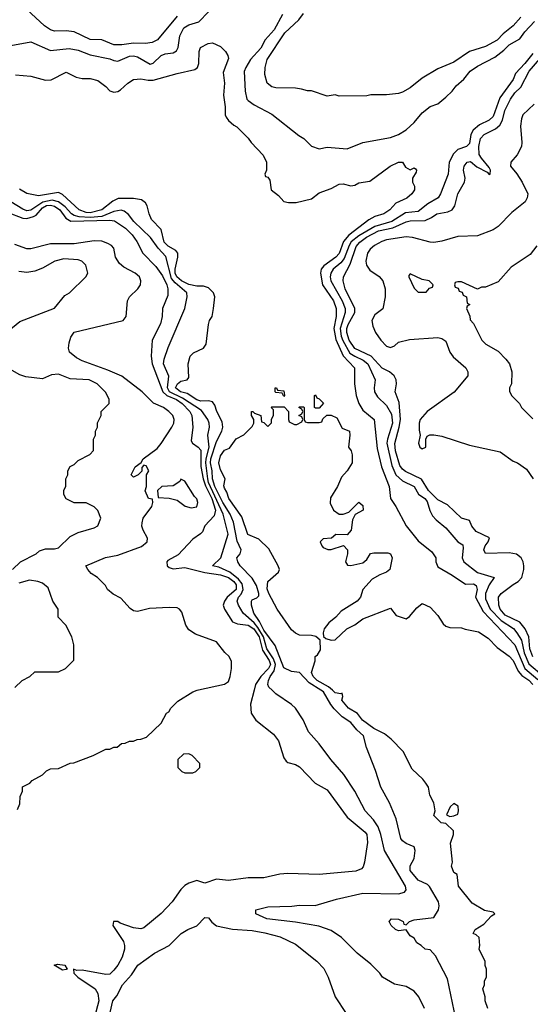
# Model space of a CAD drawing. Header units: inches. Extents: x 2348352 to 2479776, y 460422 to 613655.
# Tile 508 of 590: x 2432694 to 2435277, y 578412 to 583391. Entities that reach past the tile are written whole.
import ezdxf

# ---------------------------------------------------------------- set-up
doc = ezdxf.new("R2010")
doc.units = ezdxf.units.IN
doc.header["$MEASUREMENT"] = 0
doc.layers.add('C4537', color=7, linetype='Continuous')
doc.layers.add('C4538', color=7, linetype='Continuous')

msp = doc.modelspace()

# ---------------------------------------------------------------- linework, layer by layer
at = {"layer": 'C4537', "color": 4}
for points, elevation in [([(2432683.1, 579396.9), (2432694, 579426), (2432696.4, 579463.6), (2432708, 579490), (2432708.9, 579511.1), (2432746, 579530), (2432756.4, 579543.6), (2432810, 579572), (2432830, 579592), (2432850, 579602), (2432890, 579604.7), (2432950, 579632), (2432967.3, 579632.7), (2433066, 579670), (2433130, 579702), (2433150, 579702), (2433170, 579712), (2433187.3, 579712.7), (2433208.4, 579731.6), (2433227.3, 579732.7), (2433250, 579742), (2433270, 579742), (2433288.4, 579751.6), (2433307.3, 579752.7), (2433336.4, 579763.6), (2433410, 579834), (2433436.4, 579883.6), (2433448.4, 579891.6), (2433458, 579910), (2433494.6, 579945.4), (2433570, 579991.3), (2433592.7, 580000)], 64), ([(2433879.9, 580000), (2433862, 579930), (2433864.7, 579884.7), (2433889.5, 579849.5), (2433977.5, 579777.5), (2434003.7, 579743.7), (2434030, 579658), (2434041.5, 579641.5), (2434050, 579634), (2434090, 579625.2), (2434110, 579613.2), (2434189, 579530), (2434250, 579496), (2434350, 579358), (2434441.7, 579281.7), (2434449.6, 579270), (2434453.3, 579230), (2434439.3, 579130), (2434432.3, 579107.7), (2434422.7, 579097.3), (2434394.5, 579085.5), (2434210, 579067.7), (2434050, 579074), (2434010, 579070.7), (2433929.1, 579050.9), (2433850, 579051), (2433750, 579038.8), (2433690, 579044.7), (2433630, 579024.7), (2433590, 579038), (2433550, 579024.7), (2433530, 579012), (2433510, 578992), (2433466, 578930), (2433410, 578870.8), (2433321.5, 578798.5), (2433306.3, 578793.7), (2433270, 578798.7), (2433202, 578822), (2433190, 578830.4), (2433169.3, 578830.7), (2433166, 578810), (2433219, 578730), (2433224, 578710), (2433224, 578690), (2433211.8, 578650), (2433190.9, 578609.1), (2433170, 578584), (2433150, 578564.9), (2433130, 578562), (2433010, 578584.9), (2432983.6, 578583.6), (2432966, 578590), (2432968, 578570), (2432989, 578550), (2433075.3, 578490), (2433090, 578466), (2433095.1, 578430), (2433072.3, 578347.7)], 56), ([(2434742, 578390), (2434714, 578450), (2434690, 578479), (2434650, 578501.2), (2434590, 578514), (2434530, 578548.7), (2434515.3, 578570), (2434470, 578615.3), (2434402, 578670), (2434322, 578750), (2434270, 578785.2), (2434206.8, 578806.8), (2434090, 578827), (2433943.7, 578843.7), (2433888.7, 578870), (2433888, 578890), (2433950, 578905.3), (2434071.1, 578908.9), (2434110, 578914), (2434188.9, 578911.1), (2434296.5, 578943.5), (2434430, 578973.4), (2434610, 578970.8), (2434640.2, 578979.8), (2434649, 578990), (2434646, 579010), (2434539.3, 579190), (2434521.6, 579270), (2434507.3, 579310), (2434484.4, 579344.4), (2434442.7, 579390), (2434389.5, 579489.5), (2434333.8, 579573.8), (2434269, 579650), (2434210, 579728.7), (2434155.3, 579790), (2434129, 579850), (2434088.7, 579910), (2434070, 579928.7), (2433990, 579982), (2433971.1, 580000)], 52), ([(2434917.2, 578257.2), (2434859, 578541), (2434797.5, 578657.5), (2434770, 578688), (2434746, 578690), (2434726, 578710), (2434703.1, 578723.1), (2434690, 578746), (2434670, 578758), (2434650, 578788.7), (2434610, 578783.7), (2434595.3, 578790), (2434574, 578810), (2434564, 578830), (2434575.3, 578844.7), (2434610, 578842), (2434634, 578830), (2434638, 578818), (2434650, 578814), (2434666, 578830), (2434690, 578838.8), (2434789.1, 578850.9), (2434813.2, 578890), (2434816, 578910), (2434812.7, 578930), (2434767.8, 579007.8), (2434757.2, 579017.2), (2434710, 579039.5), (2434670, 579089), (2434670, 579112), (2434689, 579150), (2434695.3, 579190), (2434689, 579209), (2434650, 579225.2), (2434630, 579239.3), (2434622.9, 579250), (2434599.3, 579350), (2434565.2, 579430), (2434521.2, 579510), (2434494.8, 579594.8), (2434449, 579710), (2434433.2, 579770), (2434399.1, 579799.1), (2434370, 579837), (2434326.2, 579866.2), (2434285.8, 579905.8), (2434267.9, 579927.9), (2434231.5, 579991.5), (2434218.2, 580000)], 48), ([(2435062, 578390), (2435048.7, 578430), (2435048.7, 578450), (2435038, 578490), (2435046, 578510), (2435046, 578530), (2435055.3, 578550), (2435055.3, 578590), (2435048.9, 578608.9), (2435048.4, 578628.4), (2435018, 578690), (2435022, 578710), (2435018, 578750), (2435004, 578764), (2434988, 578770), (2434998, 578790), (2435042.7, 578817.3), (2435081.2, 578858.8), (2435098, 578870), (2435090, 578878), (2435045.6, 578885.6), (2434983.2, 578923.2), (2434914, 579010), (2434908, 579068), (2434890, 579078), (2434879, 579110), (2434884, 579130), (2434873.6, 579226.4), (2434888.7, 579270), (2434888, 579290), (2434850, 579326), (2434826, 579330), (2434790, 579366), (2434795.3, 579390), (2434789, 579430), (2434769, 579470), (2434762, 579510), (2434748.7, 579530), (2434734, 579550), (2434680.5, 579600.5), (2434634.5, 579690), (2434572.8, 579752.8), (2434539.8, 579779.8), (2434486.4, 579806.4), (2434429, 579849), (2434402.7, 579882.7), (2434357, 579910), (2434324.5, 579950), (2434328.9, 579968.9), (2434326, 579986), (2434318, 579982), (2434290, 579987.6), (2434276, 580000)], 44), ([(2433151, 578370), (2433164.9, 578430), (2433184.7, 578455.3), (2433214.8, 578510), (2433259.2, 578560.8), (2433291, 578610), (2433376, 578670), (2433450, 578709.3), (2433510.5, 578769.5), (2433544.7, 578790), (2433590.4, 578809.6), (2433630, 578851.6), (2433650, 578848.7), (2433666.8, 578826.8), (2433690, 578809.3), (2433770, 578792), (2433870, 578784.7), (2433933.6, 578773.6), (2434012.7, 578752.7), (2434090, 578716), (2434198, 578630), (2434232.5, 578592.5), (2434255.3, 578550), (2434289.3, 578449.3), (2434345.6, 578365.6)], 56)]:
    msp.add_lwpolyline(points, dxfattribs=dict(at, elevation=elevation))
for points, elevation in [([(2433550, 579678), (2433523.6, 579676.4), (2433494, 579650), (2433494, 579610), (2433514, 579590), (2433530, 579582), (2433570, 579582), (2433586, 579590), (2433606, 579610), (2433606, 579630), (2433566, 579670)], 64), ([(2434890, 579428), (2434872, 579410), (2434854, 579370), (2434870, 579362), (2434890, 579364.7), (2434910, 579374), (2434914, 579390), (2434913.2, 579413.2)], 44), ([(2432910, 578584), (2432868, 578610), (2432885.6, 578614.4), (2432922, 578610), (2432934, 578590), (2432930, 578588.7)], 56)]:
    msp.add_lwpolyline(points, close=True, dxfattribs=dict(at, elevation=elevation))
at = {"layer": 'C4538', "color": 4}
for points, elevation in [([(2432630, 583257.3), (2432750, 583278.8), (2432850, 583235.5), (2432944.9, 583244.9), (2432990, 583237.3), (2433050, 583213.4), (2433150, 583193), (2433170, 583184), (2433190, 583182), (2433250, 583206.4), (2433270, 583208.2), (2433290, 583203), (2433353.6, 583166.4), (2433370, 583171.3), (2433409.6, 583210.4), (2433430, 583218), (2433470, 583223), (2433487.2, 583232.8), (2433496.2, 583250), (2433504.2, 583310), (2433523.7, 583350), (2433550, 583365.5), (2433599.7, 583380.3), (2433649.2, 583430)], 52), ([(2433490.8, 583409.2), (2433390.8, 583289.2), (2433364.9, 583275.1), (2433330.3, 583270.3), (2433270, 583271.8), (2433210, 583263.1), (2433170, 583264.2), (2433110, 583288.8), (2433050, 583290.3), (2432969.6, 583330.3), (2432930, 583335.3), (2432870, 583332.4), (2432850, 583339.3), (2432819.9, 583359.9), (2432730, 583442)], 56), ([(2434023.5, 583416.5), (2433980.9, 583339.1), (2433935.3, 583290), (2433913.6, 583246.4), (2433861.6, 583190), (2433838, 583150), (2433830.5, 583129.5), (2433834, 583030), (2433842.8, 582990), (2433850, 582982.8), (2433880.9, 582960.9), (2433970, 582913.4), (2434105.5, 582805.5), (2434131.3, 582790), (2434171.1, 582751.1), (2434210, 582738), (2434250, 582746.8), (2434350, 582738), (2434429.3, 582770.7), (2434570, 582794.8), (2434610, 582810.7), (2434650, 582834), (2434689.6, 582870.4), (2434730, 582920.7), (2434770, 582951.3), (2434810, 582966), (2434850, 582998.8), (2434882.7, 583030), (2434902.7, 583057.3), (2434940.9, 583090), (2434972.7, 583130), (2435010, 583156.4), (2435097.8, 583202.2), (2435143.3, 583236.7), (2435170, 583263.8), (2435225.1, 583294.9), (2435250, 583330.5), (2435298.9, 583381.1)], 52), ([(2435230, 583403), (2435190, 583360.7), (2435139.7, 583320.3), (2435110, 583287.3), (2435050, 583254.8), (2434970, 583230.7), (2434890, 583176), (2434810, 583142.8), (2434730, 583094.8), (2434670, 583046), (2434630, 583024.7), (2434610, 583018), (2434550, 583011.3), (2434470, 583011.3), (2434450, 583006), (2434310, 583004.7), (2434290, 583011), (2434250, 583004.7), (2434170.9, 583030.9), (2434150, 583031.3), (2434119.8, 583039.8), (2434090, 583044.7), (2433990, 583046), (2433970, 583051.3), (2433946, 583070), (2433934, 583114), (2433935.5, 583150), (2433946.4, 583190), (2434034.7, 583325.3), (2434106.8, 583390), (2434130, 583422)], 56), ([(2432672.7, 583112.7), (2432750, 583104.9), (2432824.5, 583084.5), (2432852.5, 583087.5), (2432930, 583126), (2432979.8, 583099.8), (2433010, 583094), (2433050, 583094), (2433090, 583082.8), (2433130, 583054), (2433150, 583030.7), (2433170, 583024.9), (2433190, 583027.7), (2433203.9, 583036.1), (2433241.2, 583070), (2433270, 583088), (2433307.6, 583092.4), (2433344.6, 583084.6), (2433370, 583084.6), (2433490, 583119.3), (2433580.2, 583139.8), (2433594, 583150), (2433601.2, 583170), (2433602, 583230), (2433608.7, 583250), (2433648, 583270), (2433670, 583273.4), (2433710, 583254.8), (2433734.8, 583230), (2433746.8, 583210), (2433750, 583194), (2433723.4, 583123.4), (2433730.4, 583070), (2433725.3, 583010), (2433734.4, 582950), (2433734, 582910), (2433738.5, 582898.5), (2433750, 582881), (2433776.9, 582856.9), (2433792, 582850), (2433850, 582792), (2433864.7, 582770), (2433925.4, 582705.4), (2433942, 582670), (2433942, 582630), (2433934, 582610), (2433938, 582598), (2433950, 582594), (2433959.6, 582579.6), (2433966.8, 582530), (2434002.8, 582502.8), (2434030, 582471.3), (2434053.6, 582466.4), (2434092.9, 582467.1), (2434170, 582486), (2434210, 582514.8), (2434270, 582537.3), (2434310, 582559.1), (2434330, 582560.5), (2434370, 582550.7), (2434390, 582554.8), (2434410, 582566.8), (2434464.8, 582575.2), (2434568.7, 582650), (2434610, 582671.3), (2434630.9, 582670.9), (2434645.4, 582645.4), (2434670, 582632), (2434690, 582642), (2434696.9, 582636.9), (2434702, 582630), (2434699.6, 582620.4), (2434682, 582590), (2434682, 582570), (2434691.3, 582550), (2434691.3, 582530), (2434678, 582510), (2434652.3, 582487.7), (2434596.8, 582463.2), (2434566, 582430), (2434536, 582410), (2434490, 582396), (2434461.1, 582378.9), (2434358.5, 582301.5), (2434332.4, 582270), (2434310, 582208), (2434293.4, 582190), (2434232.9, 582147.1), (2434219.5, 582130), (2434215.3, 582110), (2434226.3, 582050), (2434280.9, 581970), (2434295.3, 581930), (2434295.5, 581890), (2434283.5, 581830), (2434293.5, 581773.5), (2434330.8, 581690.8), (2434387.7, 581630), (2434387.3, 581550), (2434396.3, 581490), (2434410.5, 581450), (2434430, 581417.3), (2434486.8, 581370), (2434502, 581222), (2434523.8, 581130), (2434564, 581030), (2434570.8, 580970), (2434597.3, 580930), (2434650, 580831.3), (2434710, 580756), (2434779.9, 580699.9), (2434798.8, 580670), (2434798.8, 580650), (2434810, 580624.7), (2434882.8, 580582.8), (2434950, 580536), (2434990, 580538.4), (2435004, 580530), (2435008, 580510), (2434999.5, 580470), (2435038.7, 580398.7), (2435198.3, 580230), (2435250, 580110.3), (2435315, 580055)], 48), ([(2435290, 583220.9), (2435250.3, 583170), (2435201.8, 583118.2), (2435190, 583089.4), (2435123.8, 582996.2), (2435090, 582902), (2435070, 582883), (2435021.1, 582858.9), (2434988.3, 582831.7), (2434976.5, 582810), (2434970, 582765.2), (2434954.8, 582750), (2434910, 582734), (2434888.1, 582711.9), (2434867.2, 582670), (2434862.4, 582610), (2434823, 582510), (2434810.6, 582490), (2434759.4, 582460.6), (2434710, 582420.5), (2434645.6, 582414.4), (2434577.6, 582370), (2434490, 582344.7), (2434410, 582298.5), (2434371.9, 582268.1), (2434361, 582250), (2434336.3, 582183.7), (2434318.7, 582161.3), (2434280.3, 582130), (2434267.4, 582110), (2434264, 582090), (2434267.8, 582070), (2434325, 581970), (2434340.8, 581930), (2434341.3, 581910), (2434315.8, 581830), (2434320.5, 581790), (2434328.4, 581768.4), (2434364.8, 581704.8), (2434388.9, 581688.9), (2434432.4, 581670), (2434454.9, 581650), (2434492.4, 581570), (2434487, 581530), (2434488.9, 581508.9), (2434504, 581484), (2434550, 581440.7), (2434575.5, 581395.5), (2434580.2, 581350), (2434554.2, 581270), (2434552.1, 581250), (2434576, 581136), (2434597.8, 581090), (2434630, 581059.6), (2434690, 581030.4), (2434712.1, 580992.1), (2434743.1, 580970), (2434755.2, 580955.2), (2434768.5, 580908.5), (2434782.3, 580882.3), (2434801.1, 580861.1), (2434850, 580820.7), (2434910, 580750.8), (2434936, 580736), (2434938.5, 580718.5), (2434932.2, 580670), (2434940.5, 580650), (2435010, 580595.3), (2435094.8, 580570), (2435070, 580534), (2435050.3, 580490), (2435050, 580462.8), (2435073.8, 580410), (2435130, 580353.2), (2435191.7, 580311.7), (2435210, 580290.4), (2435233.1, 580253.1), (2435245.9, 580190), (2435270, 580133.4), (2435345.8, 580070)], 52), ([(2435289.5, 580169.5), (2435274.7, 580210), (2435270.2, 580270.2), (2435251.7, 580310), (2435223.8, 580343.8), (2435150, 580379.6), (2435124.9, 580410), (2435118.7, 580430), (2435117.1, 580470), (2435130.4, 580490), (2435190, 580535.6), (2435216, 580550), (2435234, 580570), (2435244, 580610), (2435244, 580630), (2435240.7, 580650), (2435230.8, 580670), (2435207.9, 580687.9), (2435170, 580695.5), (2435050, 580691.3), (2435042, 580710), (2435048.2, 580730), (2435064.9, 580750), (2435070.4, 580770.4), (2435003.5, 580803.5), (2434982, 580830), (2434970, 580858.8), (2434930, 580870.8), (2434858, 580938), (2434810, 580963.8), (2434762.4, 581010), (2434727.1, 581067.1), (2434645.7, 581105.7), (2434630, 581117.6), (2434617.1, 581137.1), (2434595, 581210), (2434591.3, 581248.7), (2434614.7, 581330), (2434620.6, 581370), (2434614.7, 581454.7), (2434594, 581510), (2434600.7, 581550), (2434599.1, 581570), (2434588, 581590), (2434564.9, 581610), (2434528.4, 581628.4), (2434471.8, 581690), (2434390, 581729.1), (2434361.1, 581770), (2434348.5, 581810), (2434349.3, 581830), (2434355.9, 581850), (2434390.2, 581910), (2434390.2, 581930), (2434340.9, 582030), (2434330.3, 582070), (2434331.8, 582090), (2434365.9, 582154.1), (2434396.1, 582243.9), (2434414.6, 582265.4), (2434448.2, 582291.8), (2434510, 582324.1), (2434581.5, 582338.5), (2434650, 582368.7), (2434670, 582374), (2434745.3, 582374.8), (2434777.3, 582390), (2434804.7, 582410), (2434859.9, 582420.1), (2434882.8, 582430), (2434894.9, 582450), (2434910.3, 582509.7), (2434944.9, 582570), (2434947.7, 582590), (2434939.1, 582630), (2434942, 582650), (2434958, 582670), (2434974, 582674), (2435007, 582647), (2435059.8, 582619.8), (2435070, 582608.3), (2435074, 582610), (2435076.5, 582630), (2435070, 582644), (2435030.3, 582690), (2435018.7, 582710), (2435017.2, 582750), (2435024.6, 582790), (2435044, 582810), (2435101.3, 582838.7), (2435122.6, 582857.4), (2435136.7, 582883.3), (2435148.5, 582931.5), (2435177.3, 582990), (2435199.2, 583020.8), (2435230.3, 583050), (2435271.6, 583130), (2435357, 583230)], 56), ([(2435296.3, 582963.7), (2435240.3, 582910), (2435232.2, 582890), (2435228.2, 582851.8), (2435235.3, 582770), (2435232, 582750), (2435211.7, 582708.3), (2435178.8, 582670), (2435178, 582650), (2435210, 582612), (2435236, 582570), (2435264.7, 582510), (2435262, 582490), (2435252, 582470), (2435183.5, 582416.5), (2435115.3, 582344.7), (2435090, 582328.7), (2435010, 582298), (2434910, 582295.1), (2434829, 582271), (2434790, 582264), (2434770, 582265.4), (2434682, 582290), (2434650, 582293.6), (2434550, 582277.1), (2434525.5, 582270), (2434488.9, 582250), (2434466.7, 582230), (2434454.3, 582210), (2434446, 582170), (2434449, 582149), (2434464.9, 582124.9), (2434512.3, 582092.3), (2434530.8, 582070), (2434542.8, 582030), (2434542.8, 581990), (2434530.7, 581929.3), (2434490, 581899), (2434474.8, 581870), (2434481.4, 581841.4), (2434494.8, 581810), (2434521.6, 581770), (2434550, 581740.5), (2434570, 581734), (2434590, 581741), (2434610, 581761), (2434666.3, 581773.7), (2434810, 581784), (2434830, 581778.8), (2434850, 581764.7), (2434870.7, 581710), (2434886.6, 581686.6), (2434951, 581630), (2434961, 581610), (2434961, 581590), (2434892.4, 581507.6), (2434756, 581410), (2434721, 581370), (2434714.8, 581350), (2434715.3, 581315.3), (2434721, 581290), (2434712, 581250), (2434718, 581230), (2434730, 581221), (2434748, 581230), (2434748, 581270), (2434755.3, 581284.7), (2434768.9, 581291.1), (2434790, 581291.3), (2434830, 581284.7), (2434970, 581238.8), (2435125.4, 581205.4), (2435190, 581158), (2435212, 581150), (2435258, 581118), (2435291.3, 581070)], 64), ([(2434218.2, 580000), (2434158.3, 580038.3), (2434110, 580089.5), (2434070, 580094.5), (2434030, 580114), (2433986.6, 580226.6), (2433930, 580303.9), (2433907.9, 580347.9), (2433878.9, 580390), (2433867.6, 580430), (2433867, 580450), (2433870, 580458), (2433893.2, 580466.8), (2433903.1, 580476.9), (2433903.7, 580490), (2433892.4, 580530), (2433870, 580567), (2433809.8, 580629.8), (2433797, 580650), (2433793.2, 580670), (2433809.3, 580690), (2433815.1, 580710), (2433794.5, 580754.5), (2433775.8, 580850), (2433758.5, 580890), (2433722.3, 580950), (2433682.1, 581030), (2433670, 581069.2), (2433668.5, 581110), (2433659.6, 581150), (2433661.2, 581170), (2433690, 581258), (2433717.4, 581310), (2433721.3, 581330), (2433718, 581358), (2433691.5, 581410), (2433682, 581442), (2433670, 581458), (2433650, 581464.2), (2433610, 581462.8), (2433590, 581468.1), (2433540.6, 581500.6), (2433507.3, 581510), (2433482.6, 581530), (2433492.3, 581550), (2433510, 581562.4), (2433542, 581570), (2433550, 581582), (2433546, 581650), (2433557.2, 581690), (2433574.2, 581705.8), (2433624, 581730), (2433637.2, 581750), (2433649.4, 581850), (2433655.1, 581870), (2433667.3, 581890), (2433675.4, 581930), (2433682, 581990), (2433674.3, 582010), (2433650, 582035.8), (2433623.7, 582043.7), (2433590, 582044.2), (2433550, 582051.5), (2433512.6, 582070), (2433489.9, 582089.9), (2433481, 582110), (2433479.8, 582130), (2433494.7, 582190), (2433494, 582210), (2433484, 582224), (2433445.2, 582245.2), (2433425.6, 582265.6), (2433409.7, 582330), (2433361, 582381), (2433348.7, 582408.7), (2433339.7, 582450), (2433330, 582464.5), (2433310, 582479.6), (2433270, 582487.6), (2433192.4, 582487.6), (2433165.8, 582474.2), (2433110, 582428.7), (2433050, 582414.8), (2433030, 582415.8), (2432995.1, 582430), (2432910, 582507.8), (2432890, 582518), (2432790, 582500.5), (2432730, 582512.3), (2432693.3, 582533.3)], 48), ([(2433971.1, 580000), (2433955.1, 580015.1), (2433949.5, 580030), (2433953.3, 580050), (2433961, 580070), (2433982, 580098), (2433988.7, 580130), (2433978.5, 580158.5), (2433944.1, 580210), (2433926.7, 580270), (2433898.1, 580318.1), (2433880.7, 580340.7), (2433824.2, 580390), (2433800.5, 580430), (2433794.7, 580450), (2433800.5, 580470), (2433814.1, 580485.9), (2433824.8, 580510), (2433818.9, 580538.9), (2433801.8, 580561.8), (2433756.4, 580596.4), (2433702, 580622), (2433668.7, 580630), (2433711.1, 580668.9), (2433748.4, 580790), (2433723.7, 580890), (2433649.9, 581049.9), (2433645.4, 581070), (2433636, 581150), (2433636.7, 581170), (2433652.7, 581230), (2433646, 581290), (2433654.7, 581330), (2433652.8, 581350), (2433645.6, 581370), (2433614.5, 581414.5), (2433517.6, 581477.6), (2433451.9, 581510), (2433441.1, 581530), (2433447.8, 581587.8), (2433422, 581650), (2433424.8, 581675.2), (2433446, 581734), (2433529.5, 581930.5), (2433540.9, 581990), (2433539.5, 582010), (2433480.3, 582060.3), (2433462.8, 582082.8), (2433433.6, 582193.6), (2433395.2, 582235.2), (2433356, 582290), (2433272.3, 582370), (2433245.1, 582405.1), (2433223, 582423), (2433207.8, 582427.8), (2433170, 582420.8), (2433110, 582395.9), (2433050, 582391), (2432994.6, 582394.6), (2432970, 582400.8), (2432955.8, 582410), (2432924.6, 582444.6), (2432890.5, 582470.5), (2432858.8, 582478.8), (2432811, 582469), (2432750, 582427.7), (2432730, 582425.1), (2432710, 582432.8), (2432649.8, 582469.8)], 52), ([(2432630, 582418.3), (2432710, 582388), (2432730, 582385.5), (2432764.4, 582395.6), (2432776.8, 582403.2), (2432810, 582439.4), (2432830, 582451.7), (2432850, 582453.7), (2432870, 582447.9), (2432896.8, 582430), (2432928, 582388), (2432952, 582372), (2433150, 582377.1), (2433173.5, 582373.5), (2433230, 582336.9), (2433263, 582303), (2433286.9, 582270), (2433317.6, 582210), (2433382.5, 582142.5), (2433416, 582096), (2433438.9, 582050), (2433444.2, 582030), (2433443.3, 581996.7), (2433417, 581930), (2433415.1, 581890), (2433407, 581853), (2433363.5, 581770), (2433358.8, 581690), (2433364.8, 581650), (2433418, 581510), (2433439.2, 581490), (2433487.4, 581470), (2433515.5, 581450), (2433555.1, 581410), (2433564.7, 581390), (2433569.7, 581330.3), (2433562, 581262), (2433568.7, 581250), (2433597.2, 581230), (2433610, 581214), (2433611.2, 581131.2), (2433622.1, 581070), (2433634.4, 581034.4), (2433666.6, 580970), (2433684.1, 580910), (2433677.6, 580882.4), (2433630, 580831), (2433618.6, 580801.4), (2433609.5, 580790.5), (2433570, 580764), (2433495.8, 580684.2), (2433444.1, 580655.9), (2433438.4, 580650), (2433440.7, 580630), (2433450, 580621.6), (2433470, 580614.8), (2433530, 580620.9), (2433630, 580595), (2433710, 580584.3), (2433750, 580569.9), (2433777.3, 580550), (2433790, 580533.1), (2433789.8, 580510), (2433744.4, 580470), (2433729.7, 580450), (2433724.2, 580430), (2433729.6, 580409.7), (2433770, 580346.6), (2433796.6, 580336.6), (2433850, 580329.8), (2433878, 580310), (2433905, 580270), (2433923.1, 580203.1), (2433957, 580150), (2433963.4, 580130), (2433953.5, 580110), (2433914.2, 580070), (2433887.6, 580030), (2433879.9, 580000)], 56), ([(2433592.7, 580000), (2433598, 580002), (2433730, 580031), (2433750, 580044.7), (2433759.3, 580070), (2433766, 580110), (2433765.2, 580145.2), (2433754, 580170), (2433731.5, 580191.5), (2433690, 580245.2), (2433583.3, 580283.3), (2433550, 580305.2), (2433535.1, 580330), (2433514.2, 580394.2), (2433502, 580410), (2433490, 580417.2), (2433450, 580419.3), (2433350, 580412.7), (2433290, 580399), (2433270, 580402), (2433253.6, 580413.6), (2433205.6, 580465.6), (2433166.3, 580486.3), (2433138, 580510), (2433128, 580530), (2433088, 580570), (2433055.3, 580590), (2433038, 580610), (2433028.9, 580628.9), (2433127.9, 580672.1), (2433190, 580683.1), (2433310, 580726.4), (2433339.3, 580750), (2433341.2, 580770), (2433319.3, 580810), (2433312.7, 580830), (2433312.9, 580847.1), (2433319, 580870), (2433362, 580930), (2433368, 580950), (2433366, 580966), (2433346, 580970), (2433329, 581009), (2433335.3, 581030), (2433335.3, 581090), (2433348, 581110), (2433334.6, 581134.6), (2433322, 581138), (2433312.7, 581127.3), (2433312, 581108), (2433294, 581090), (2433270, 581078), (2433258, 581090), (2433278, 581130), (2433308.4, 581151.6), (2433318, 581170), (2433390, 581222.8), (2433410, 581247.3), (2433464.5, 581330), (2433473.6, 581350), (2433475.6, 581370), (2433469.4, 581390), (2433449.3, 581410), (2433421.2, 581430), (2433371.3, 581451.3), (2433313.2, 581510), (2433210, 581587.8), (2433139.5, 581619.5), (2433010, 581666.6), (2432980.8, 581680.8), (2432946, 581710), (2432940.9, 581730), (2432943.7, 581756.3), (2432953.6, 581786.4), (2432970, 581811), (2433218, 581870), (2433232.7, 581890), (2433239.3, 581970), (2433249.6, 581990.4), (2433292, 582030), (2433304.5, 582050), (2433307.3, 582070), (2433300.7, 582090), (2433278, 582110), (2433220.1, 582140.1), (2433198.3, 582158.3), (2433179.5, 582190), (2433170, 582235.3), (2433159, 582250), (2433140.1, 582260.1), (2433110, 582271.6), (2433070, 582273.6), (2432970, 582258), (2432850, 582257.6), (2432750, 582232.3), (2432730, 582232.3), (2432670, 582254.5)], 64), ([(2435310, 582248), (2435275.9, 582204.1), (2435179.8, 582140.2), (2435115.3, 582064.7), (2435050, 582038), (2435030, 582038), (2435010, 582028), (2434930, 582066), (2434910, 582066), (2434898, 582062), (2434894, 582050), (2434898, 582038), (2434912.7, 582032.7), (2434918, 582018), (2434932.7, 582012.7), (2434938, 581998), (2434954, 581990), (2434958, 581958), (2434972, 581950), (2434958, 581942), (2434954, 581930), (2434971.6, 581891.6), (2434972.7, 581872.7), (2434990, 581854), (2435032, 581770), (2435052, 581750), (2435114, 581714), (2435154.4, 581674.4), (2435171.3, 581650), (2435184.7, 581610), (2435182, 581550), (2435172, 581530), (2435172.7, 581512.7), (2435182, 581490), (2435222, 581450), (2435232, 581430), (2435290, 581372)], 68), ([(2432630, 581812), (2432694.6, 581865.4), (2432870, 581932), (2432923.1, 581996.9), (2432946, 582010), (2433028, 582090), (2433038, 582110), (2433028, 582150), (2433008, 582170), (2432990, 582177.2), (2432918, 582182), (2432872, 582170), (2432810, 582134), (2432770, 582119), (2432730, 582113.2), (2432690, 582117.2)], 68), ([(2432658, 580610), (2432698, 580650), (2432778, 580690), (2432794.6, 580705.4), (2432824, 580716), (2432870, 580716), (2432890, 580721), (2432950, 580778), (2432990, 580798), (2433070, 580821), (2433090, 580832), (2433104, 580870), (2433089.1, 580909.1), (2433070, 580928), (2433030, 580948), (2432970, 580948), (2432930, 580968), (2432918, 580990), (2432918, 581010), (2432927.3, 581032.7), (2432928, 581070), (2432938, 581090), (2432938, 581110), (2432949.1, 581130.9), (2432970, 581142), (2432990, 581162), (2433048.4, 581191.6), (2433067.3, 581212.7), (2433068, 581270), (2433078, 581290), (2433078, 581310), (2433088, 581330), (2433088.4, 581351.6), (2433106, 581390), (2433106, 581410), (2433146, 581450), (2433146, 581470), (2433130, 581506), (2433108.4, 581528.4), (2433086, 581550), (2433046, 581570), (2432950, 581575.3), (2432890, 581599), (2432854.6, 581594.6), (2432810, 581575.3), (2432724.7, 581584.7), (2432694.6, 581594.6), (2432656.4, 581616.4)], 68), ([(2434276, 580000), (2434256.9, 580016.9), (2434199.6, 580050), (2434178, 580070), (2434169.8, 580090.2), (2434189.2, 580149.2), (2434189.2, 580170), (2434200.9, 580179.1), (2434216.3, 580203.7), (2434214, 580254), (2434192.1, 580272.1), (2434170, 580277.3), (2434110, 580278.9), (2434090, 580288.2), (2434070, 580306), (2433997.4, 580410), (2433954.7, 580490), (2433946.9, 580513.1), (2433949.5, 580550), (2434003.1, 580596.9), (2434008.7, 580610), (2434002, 580630), (2433955.1, 580715.1), (2433903.7, 580763.7), (2433848.1, 580788.1), (2433817.6, 580877.6), (2433752.3, 580970), (2433742, 581002), (2433730, 581022), (2433726.8, 581033.2), (2433734, 581070), (2433710, 581115.3), (2433702, 581150), (2433710, 581184.7), (2433730, 581214.8), (2433755.5, 581224.5), (2433790, 581271), (2433828.4, 581291.6), (2433870, 581334), (2433878, 581350), (2433878, 581370), (2433866, 581390), (2433866, 581410), (2433874, 581410), (2433882, 581402), (2433914, 581390), (2433918, 581358), (2433930, 581354), (2433950, 581334), (2433967.3, 581352.7), (2433968.4, 581371.6), (2433978, 581390), (2433978, 581418), (2433966, 581430), (2433970, 581434), (2434032.7, 581432.7), (2434054, 581410), (2434054, 581370), (2434058, 581358), (2434083.6, 581343.6), (2434096.4, 581343.6), (2434122, 581358), (2434126, 581370), (2434122, 581382), (2434106, 581390), (2434122, 581398), (2434126, 581410), (2434122, 581422), (2434106, 581430), (2434110, 581434), (2434130, 581434), (2434134, 581430), (2434134, 581370), (2434138, 581358), (2434150, 581354), (2434210, 581354), (2434222, 581358), (2434227.3, 581372.7), (2434248, 581392), (2434270, 581391.3), (2434298, 581378), (2434325.4, 581325.4), (2434362, 581310), (2434364.7, 581290), (2434358, 581230), (2434370.7, 581210.7), (2434376, 581190), (2434376, 581150), (2434351.3, 581110), (2434322, 581078), (2434302, 581030), (2434267.1, 580972.9), (2434265.4, 580945.4), (2434282, 580910), (2434310, 580891.3), (2434330, 580891.3), (2434359, 580901), (2434410, 580951.3), (2434430, 580934), (2434431.3, 580910), (2434391.3, 580888.7), (2434378, 580862), (2434370.8, 580809.2), (2434350, 580786), (2434292.7, 580787.3), (2434271.6, 580768.4), (2434230, 580766), (2434214, 580750), (2434222, 580730), (2434230, 580722), (2434252.7, 580712.7), (2434270, 580712), (2434332.7, 580732.7), (2434352, 580710), (2434352, 580690), (2434342, 580650), (2434352, 580632), (2434370, 580631.3), (2434430, 580644.7), (2434450, 580662), (2434469, 580691), (2434485.2, 580694.8), (2434555.8, 580695.8), (2434570.7, 580690), (2434579.1, 580670), (2434566, 580610), (2434550, 580597.2), (2434515.9, 580584.1), (2434478, 580562), (2434430.7, 580509.3), (2434418, 580470), (2434402, 580450), (2434320.8, 580399.2), (2434294, 580370), (2434258.6, 580341.4), (2434234.3, 580310), (2434228.7, 580290), (2434231.8, 580271.8), (2434242.4, 580262.4), (2434270, 580254), (2434290, 580254.9), (2434349.8, 580310.2), (2434389.7, 580330.3), (2434430, 580362), (2434570, 580416), (2434598, 580378), (2434650, 580361), (2434666.3, 580373.7), (2434703.3, 580416.7), (2434730, 580438), (2434770, 580421), (2434810, 580378.8), (2434836.7, 580336.7), (2434850, 580324.9), (2434870, 580317.3), (2434930, 580316.3), (2434948.3, 580308.3), (2435016.1, 580296.1), (2435063.7, 580263.7), (2435110, 580216.3), (2435170, 580173), (2435190, 580150.5), (2435216.3, 580096.3), (2435235.1, 580075.1), (2435270, 580051.3), (2435290.2, 580030)], 44), ([(2432670, 580014), (2432706, 580050), (2432746, 580070), (2432770, 580094), (2432890, 580094), (2432926, 580110), (2432967.3, 580152.7), (2432968, 580230), (2432958, 580270), (2432928, 580330), (2432888, 580370), (2432888, 580410), (2432862, 580450), (2432838, 580518), (2432810, 580542), (2432786, 580550), (2432744, 580556), (2432690, 580542)], 68)]:
    msp.add_lwpolyline(points, dxfattribs=dict(at, elevation=elevation))
for points, elevation in [([(2434670, 582106), (2434662, 582098), (2434662, 582090), (2434690, 582034), (2434710, 582014), (2434750, 582014), (2434767.3, 582032.7), (2434782, 582038), (2434786, 582050), (2434766, 582070), (2434730, 582078)], 68), ([(2434030, 581486), (2434022, 581502), (2433990, 581506), (2433986, 581510), (2433986, 581530), (2433994, 581530), (2433998, 581518), (2434030, 581514), (2434034, 581490)], 44), ([(2434190, 581426), (2434186, 581430), (2434186, 581490), (2434190, 581494), (2434198, 581478), (2434210, 581474), (2434231.1, 581451.1), (2434210, 581426)], 44), ([(2433510, 581068), (2433503.5, 581056.5), (2433470, 581034), (2433414, 581030), (2433392, 581010), (2433394, 580974), (2433450, 580972), (2433490, 580962), (2433531.1, 580931.1), (2433562, 580922), (2433590, 580927.7), (2433595.6, 580950), (2433590, 580968.7), (2433579.1, 580979.1), (2433530, 581058)], 64)]:
    msp.add_lwpolyline(points, close=True, dxfattribs=dict(at, elevation=elevation))

doc.saveas('drawing.dxf')
